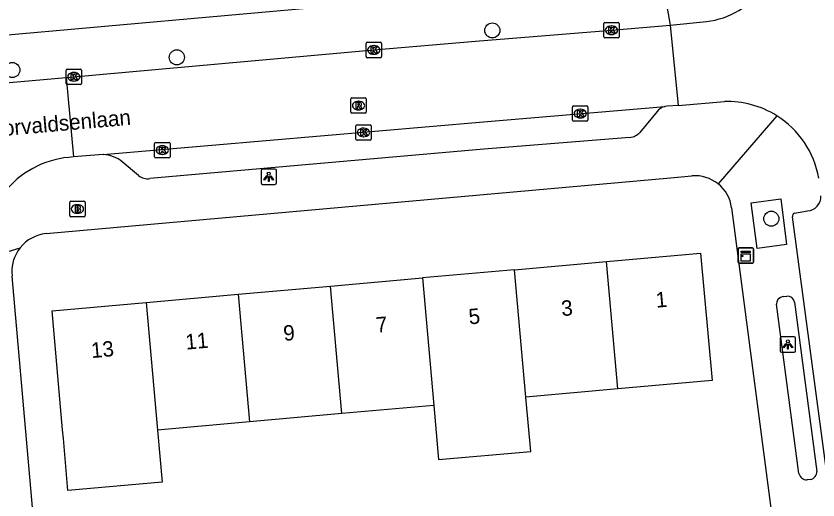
# Model space of a CAD drawing. Extents: x 160557 to 161245, y 385330 to 386505.
# Drawn here: x 161072.6 to 161124.6, y 385604 to 385635.4 of the extents above; entities that cross this region are included whole.
import ezdxf

# ---------------------------------------------------------------- set-up
doc = ezdxf.new("R2010")
doc.units = 0
for name, color, linetype in [('IMGEO_Boom', 7, 'Continuous'), ('IMGEO_Brandkraan', 7, 'Continuous'), ('IMGEO_Kast', 7, 'Continuous'), ('IMGEO_Kolk', 7, 'Continuous'), ('IMGEO_Lichtpunt', 7, 'Continuous'), ('IMGEO_Openbare_ruimte_label', 7, 'Continuous'), ('IMGEO_Pand', 7, 'Continuous'), ('IMGEO_Pand_nummerreeks', 7, 'Continuous'), ('IMGEO_Rijbaan_lokaal_open', 7, 'Continuous'), ('IMGEO_Rioolput', 7, 'Continuous'), ('IMGEO_Voetpad_open', 7, 'Continuous')]:
    doc.layers.add(name, color=color, linetype=linetype)

msp = doc.modelspace()

# ---------------------------------------------------------------- linework, layer by layer
at = {"layer": 'IMGEO_Boom'}
for centre in [(161103.502, 385634.492), (161083.027, 385632.744), (161072.352, 385631.921), (161121.612, 385622.273)]:
    msp.add_circle(centre, 0.489, dxfattribs=at)
at = {"layer": 'IMGEO_Brandkraan'}
for p, q in [((161076.071, 385622.476), (161076.071, 385623.328)), ((161076.146, 385623.402), (161076.998, 385623.402)), ((161077.072, 385623.328), (161077.072, 385622.476)), ((161076.559, 385623.182), (161076.584, 385623.182)), ((161076.998, 385622.402), (161076.146, 385622.402)), ((161076.582, 385622.622), (161076.557, 385622.622))]:
    msp.add_line(p, q, dxfattribs=at)
for points in [[(161076.071, 385622.476), (161076.071, 385623.328)], [(161076.146, 385623.402), (161076.998, 385623.402)], [(161077.072, 385623.328), (161077.072, 385622.476)], [(161076.419, 385623.102), (161076.419, 385622.702), (161076.632, 385622.702)], [(161076.65, 385623.102), (161076.419, 385623.102)], [(161076.598, 385623.021), (161076.544, 385623.021), (161076.544, 385622.945)], [(161076.544, 385622.945), (161076.597, 385622.945)], [(161076.606, 385622.869), (161076.544, 385622.869), (161076.544, 385622.788)], [(161076.998, 385622.402), (161076.146, 385622.402)], [(161076.544, 385622.788), (161076.606, 385622.788)]]:
    msp.add_lwpolyline(points, dxfattribs=at)
for centre, radius, start, end in [((161076.148, 385623.326), 0.0765, 91.552, 178.448), ((161076.148, 385623.326), 0.0765, 91.552, 178.448), ((161076.996, 385623.326), 0.0765, 1.552, 88.448), ((161076.996, 385623.326), 0.0765, 1.552, 88.448), ((161076.599, 385622.983), 0.0379, 267.8285, 90.9355), ((161076.607, 385622.828), 0.0404, 269.8759, 90.5077), ((161076.654, 385622.957), 0.145, 59.4692, 91.5367), ((161076.679, 385623.004), 0.0922, 285.5137, 58.1501), ((161076.684, 385622.812), 0.105, 301.3115, 78.989), ((161076.148, 385622.478), 0.0765, 181.552, 268.448), ((161076.148, 385622.478), 0.0765, 181.552, 268.448), ((161076.638, 385622.953), 0.251, 268.6676, 293.5347), ((161076.996, 385622.478), 0.0765, 271.552, 358.448), ((161076.996, 385622.478), 0.0765, 271.552, 358.448)]:
    msp.add_arc(centre, radius, start, end, dxfattribs=at)
for centre, major_axis, ratio, start_param, end_param in [((161076.558, 385622.902), (-0.387, 0.002), 0.722429, 4.712389, 7.853982), ((161076.583, 385622.902), (-0.39, 0.002), 0.717154, 1.570796, 4.712389)]:
    msp.add_ellipse(centre, major_axis=major_axis, ratio=ratio, start_param=start_param, end_param=end_param, dxfattribs=at)
at = {"layer": 'IMGEO_Kast'}
for p, q in [((161119.451, 385619.458), (161119.451, 385620.299)), ((161119.451, 385620.299), (161119.451, 385619.458)), ((161119.526, 385620.383), (161120.367, 385620.383)), ((161120.367, 385620.383), (161119.526, 385620.383)), ((161120.451, 385620.308), (161120.451, 385619.467)), ((161120.451, 385619.467), (161120.451, 385620.308)), ((161120.376, 385619.383), (161119.535, 385619.383)), ((161119.535, 385619.383), (161120.376, 385619.383))]:
    msp.add_line(p, q, dxfattribs=at)
for points in [[(161119.646, 385620.173), (161120.246, 385620.173), (161120.246, 385620.088), (161119.646, 385620.088), (161119.646, 385620.173)], [(161119.646, 385619.998), (161120.246, 385619.998), (161120.246, 385619.509), (161119.646, 385619.509), (161119.646, 385619.998)]]:
    msp.add_lwpolyline(points, dxfattribs=at)
msp.add_circle((161119.73, 385619.847), 0.0377, dxfattribs=at)
for centre, start, end in [((161119.529, 385620.305), 92.4484, 184.2845), ((161119.529, 385620.305), 92.4484, 184.2845), ((161120.373, 385620.305), 2.4484, 94.2845), ((161120.373, 385620.305), 2.4484, 94.2845), ((161119.529, 385619.461), 182.4484, 274.2845), ((161119.529, 385619.461), 182.4484, 274.2845), ((161120.373, 385619.461), 272.4484, 4.2845), ((161120.373, 385619.461), 272.4484, 4.2845)]:
    msp.add_arc(centre, 0.0779, start, end, dxfattribs=at)
at = {"layer": 'IMGEO_Kolk'}
for p, q in [((161110.736, 385634.08), (161110.736, 385634.932)), ((161110.811, 385635.006), (161111.663, 385635.006)), ((161111.224, 385634.786), (161111.249, 385634.786)), ((161111.737, 385634.932), (161111.737, 385634.08)), ((161111.663, 385634.006), (161110.811, 385634.006)), ((161111.247, 385634.226), (161111.222, 385634.226)), ((161095.31, 385632.797), (161095.31, 385633.649)), ((161095.385, 385633.723), (161096.237, 385633.723)), ((161095.798, 385633.503), (161095.823, 385633.503)), ((161096.311, 385633.649), (161096.311, 385632.797)), ((161096.237, 385632.723), (161095.385, 385632.723)), ((161095.821, 385632.943), (161095.796, 385632.943)), ((161075.842, 385631.056), (161075.842, 385631.908)), ((161075.917, 385631.982), (161076.769, 385631.982)), ((161076.33, 385631.762), (161076.355, 385631.762)), ((161076.843, 385631.908), (161076.843, 385631.056)), ((161076.353, 385631.202), (161076.328, 385631.202)), ((161076.769, 385630.982), (161075.917, 385630.982)), ((161108.785, 385629.594), (161109.637, 385629.594)), ((161108.71, 385628.668), (161108.71, 385629.52)), ((161109.198, 385629.374), (161109.223, 385629.374)), ((161109.711, 385629.52), (161109.711, 385628.668)), ((161109.637, 385628.594), (161108.785, 385628.594)), ((161109.221, 385628.814), (161109.196, 385628.814)), ((161094.647, 385627.441), (161094.647, 385628.293)), ((161094.722, 385628.367), (161095.574, 385628.367)), ((161095.135, 385628.147), (161095.16, 385628.147)), ((161095.648, 385628.293), (161095.648, 385627.441)), ((161095.158, 385627.587), (161095.133, 385627.587)), ((161081.582, 385626.297), (161081.582, 385627.149)), ((161081.657, 385627.223), (161082.509, 385627.223)), ((161082.07, 385627.003), (161082.095, 385627.003)), ((161082.583, 385627.149), (161082.583, 385626.297)), ((161095.574, 385627.367), (161094.722, 385627.367)), ((161082.509, 385626.223), (161081.657, 385626.223)), ((161082.093, 385626.443), (161082.068, 385626.443))]:
    msp.add_line(p, q, dxfattribs=at)
for points in [[(161110.736, 385634.08), (161110.736, 385634.932)], [(161110.811, 385635.006), (161111.663, 385635.006)], [(161111.737, 385634.932), (161111.737, 385634.08)], [(161111.057, 385634.706), (161111.18, 385634.706), (161111.18, 385634.555), (161111.31, 385634.706), (161111.474, 385634.706), (161111.328, 385634.555), (161111.481, 385634.306), (161111.329, 385634.306), (161111.244, 385634.47), (161111.18, 385634.403), (161111.18, 385634.306), (161111.057, 385634.306), (161111.057, 385634.706)], [(161111.663, 385634.006), (161110.811, 385634.006)], [(161095.31, 385632.797), (161095.31, 385633.649)], [(161095.385, 385633.723), (161096.237, 385633.723)], [(161095.631, 385633.423), (161095.754, 385633.423), (161095.754, 385633.272), (161095.884, 385633.423), (161096.048, 385633.423), (161095.902, 385633.272), (161096.055, 385633.023), (161095.903, 385633.023), (161095.818, 385633.187), (161095.754, 385633.12), (161095.754, 385633.023), (161095.631, 385633.023), (161095.631, 385633.423)], [(161096.311, 385633.649), (161096.311, 385632.797)], [(161096.237, 385632.723), (161095.385, 385632.723)], [(161075.842, 385631.056), (161075.842, 385631.908)], [(161075.917, 385631.982), (161076.769, 385631.982)], [(161076.163, 385631.682), (161076.286, 385631.682), (161076.286, 385631.531), (161076.416, 385631.682), (161076.58, 385631.682), (161076.434, 385631.531), (161076.587, 385631.282), (161076.435, 385631.282), (161076.35, 385631.446), (161076.286, 385631.379), (161076.286, 385631.282), (161076.163, 385631.282), (161076.163, 385631.682)], [(161076.843, 385631.908), (161076.843, 385631.056)], [(161076.769, 385630.982), (161075.917, 385630.982)], [(161108.785, 385629.594), (161109.637, 385629.594)], [(161108.71, 385628.668), (161108.71, 385629.52)], [(161109.031, 385629.294), (161109.154, 385629.294), (161109.154, 385629.143), (161109.284, 385629.294), (161109.448, 385629.294), (161109.302, 385629.143), (161109.455, 385628.894), (161109.303, 385628.894), (161109.218, 385629.058), (161109.154, 385628.991), (161109.154, 385628.894), (161109.031, 385628.894), (161109.031, 385629.294)], [(161109.711, 385629.52), (161109.711, 385628.668)], [(161109.637, 385628.594), (161108.785, 385628.594)], [(161094.647, 385627.441), (161094.647, 385628.293)], [(161094.722, 385628.367), (161095.574, 385628.367)], [(161094.968, 385628.067), (161095.091, 385628.067), (161095.091, 385627.916), (161095.221, 385628.067), (161095.385, 385628.067), (161095.239, 385627.916), (161095.392, 385627.667), (161095.24, 385627.667), (161095.155, 385627.831), (161095.091, 385627.764), (161095.091, 385627.667), (161094.968, 385627.667), (161094.968, 385628.067)], [(161095.648, 385628.293), (161095.648, 385627.441)], [(161081.582, 385626.297), (161081.582, 385627.149)], [(161081.657, 385627.223), (161082.509, 385627.223)], [(161082.583, 385627.149), (161082.583, 385626.297)], [(161095.574, 385627.367), (161094.722, 385627.367)], [(161081.903, 385626.923), (161082.026, 385626.923), (161082.026, 385626.772), (161082.156, 385626.923), (161082.32, 385626.923), (161082.174, 385626.772), (161082.327, 385626.523), (161082.175, 385626.523), (161082.09, 385626.687), (161082.026, 385626.62), (161082.026, 385626.523), (161081.903, 385626.523), (161081.903, 385626.923)], [(161082.509, 385626.223), (161081.657, 385626.223)]]:
    msp.add_lwpolyline(points, dxfattribs=at)
for centre, start, end in [((161110.813, 385634.93), 91.552, 178.448), ((161110.813, 385634.93), 91.552, 178.448), ((161111.661, 385634.93), 1.552, 88.448), ((161111.661, 385634.93), 1.552, 88.448), ((161110.813, 385634.082), 181.552, 268.448), ((161110.813, 385634.082), 181.552, 268.448), ((161111.661, 385634.082), 271.552, 358.448), ((161111.661, 385634.082), 271.552, 358.448), ((161095.387, 385633.647), 91.552, 178.448), ((161095.387, 385633.647), 91.552, 178.448), ((161096.235, 385633.647), 1.552, 88.448), ((161096.235, 385633.647), 1.552, 88.448), ((161095.387, 385632.799), 181.552, 268.448), ((161095.387, 385632.799), 181.552, 268.448), ((161096.235, 385632.799), 271.552, 358.448), ((161096.235, 385632.799), 271.552, 358.448), ((161075.919, 385631.906), 91.552, 178.448), ((161075.919, 385631.906), 91.552, 178.448), ((161076.767, 385631.906), 1.552, 88.448), ((161076.767, 385631.906), 1.552, 88.448), ((161075.919, 385631.058), 181.552, 268.448), ((161075.919, 385631.058), 181.552, 268.448), ((161076.767, 385631.058), 271.552, 358.448), ((161076.767, 385631.058), 271.552, 358.448), ((161108.787, 385629.518), 91.552, 178.448), ((161108.787, 385629.518), 91.552, 178.448), ((161109.635, 385629.518), 1.552, 88.448), ((161109.635, 385629.518), 1.552, 88.448), ((161108.787, 385628.67), 181.552, 268.448), ((161108.787, 385628.67), 181.552, 268.448), ((161109.635, 385628.67), 271.552, 358.448), ((161109.635, 385628.67), 271.552, 358.448), ((161094.724, 385628.291), 91.552, 178.448), ((161094.724, 385628.291), 91.552, 178.448), ((161095.572, 385628.291), 1.552, 88.448), ((161095.572, 385628.291), 1.552, 88.448), ((161081.659, 385627.147), 91.552, 178.448), ((161081.659, 385627.147), 91.552, 178.448), ((161082.507, 385627.147), 1.552, 88.448), ((161082.507, 385627.147), 1.552, 88.448), ((161094.724, 385627.443), 181.552, 268.448), ((161094.724, 385627.443), 181.552, 268.448), ((161095.572, 385627.443), 271.552, 358.448), ((161095.572, 385627.443), 271.552, 358.448), ((161081.659, 385626.299), 181.552, 268.448), ((161081.659, 385626.299), 181.552, 268.448), ((161082.507, 385626.299), 271.552, 358.448), ((161082.507, 385626.299), 271.552, 358.448)]:
    msp.add_arc(centre, 0.0765, start, end, dxfattribs=at)
for centre, major_axis, ratio, start_param, end_param in [((161111.223, 385634.506), (-0.387, 0.002), 0.722429, 4.712389, 7.853982), ((161111.248, 385634.506), (-0.39, 0.002), 0.717154, 1.570796, 4.712389), ((161095.797, 385633.223), (-0.387, 0.002), 0.722429, 4.712389, 7.853982), ((161095.822, 385633.223), (-0.39, 0.002), 0.717154, 1.570796, 4.712389), ((161076.329, 385631.482), (-0.387, 0.002), 0.722429, 4.712389, 7.853982), ((161076.354, 385631.482), (-0.39, 0.002), 0.717154, 1.570796, 4.712389), ((161109.197, 385629.094), (-0.387, 0.002), 0.722429, 4.712389, 7.853982), ((161109.222, 385629.094), (-0.39, 0.002), 0.717154, 1.570796, 4.712389), ((161095.134, 385627.867), (-0.387, 0.002), 0.722429, 4.712389, 7.853982), ((161095.159, 385627.867), (-0.39, 0.002), 0.717154, 1.570796, 4.712389), ((161082.069, 385626.723), (-0.387, 0.002), 0.722429, 4.712389, 7.853982), ((161082.094, 385626.723), (-0.39, 0.002), 0.717154, 1.570796, 4.712389)]:
    msp.add_ellipse(centre, major_axis=major_axis, ratio=ratio, start_param=start_param, end_param=end_param, dxfattribs=at)
at = {"layer": 'IMGEO_Lichtpunt'}
for p, q in [((161089.397, 385625.497), (161088.589, 385625.497)), ((161089.397, 385625.497), (161088.589, 385625.497)), ((161088.495, 385625.402), (161088.495, 385624.595)), ((161088.495, 385625.402), (161088.495, 385624.595)), ((161089.491, 385624.595), (161089.491, 385625.402)), ((161089.491, 385624.595), (161089.491, 385625.402)), ((161088.589, 385624.501), (161089.397, 385624.501)), ((161088.589, 385624.501), (161089.397, 385624.501)), ((161122.189, 385614.511), (161122.189, 385613.704)), ((161122.189, 385614.511), (161122.189, 385613.704)), ((161123.091, 385614.606), (161122.283, 385614.606)), ((161123.091, 385614.606), (161122.283, 385614.606)), ((161123.185, 385613.704), (161123.185, 385614.511)), ((161123.185, 385613.704), (161123.185, 385614.511)), ((161122.283, 385613.61), (161123.091, 385613.61)), ((161122.283, 385613.61), (161123.091, 385613.61))]:
    msp.add_line(p, q, dxfattribs=at)
for points in [[(161088.869, 385625.066), (161088.908, 385625.038), (161088.72, 385624.776), (161088.682, 385624.803), (161088.869, 385625.066)], [(161088.971, 385625.018), (161089.018, 385625.018), (161089.018, 385624.696), (161088.971, 385624.696), (161088.971, 385625.018)], [(161089.081, 385625.038), (161089.119, 385625.065), (161089.306, 385624.803), (161089.267, 385624.775), (161089.081, 385625.038)], [(161122.563, 385614.175), (161122.602, 385614.147), (161122.414, 385613.885), (161122.376, 385613.912), (161122.563, 385614.175)], [(161122.665, 385614.127), (161122.712, 385614.127), (161122.712, 385613.805), (161122.665, 385613.805), (161122.665, 385614.127)], [(161122.775, 385614.147), (161122.813, 385614.174), (161123, 385613.912), (161122.961, 385613.884), (161122.775, 385614.147)]]:
    msp.add_lwpolyline(points, dxfattribs=at)
for centre in [(161088.994, 385625.2), (161122.688, 385614.309)]:
    msp.add_circle(centre, 0.0994, dxfattribs=at)
for centre, start, end in [((161088.589, 385625.402), 90, 180), ((161088.589, 385625.402), 90, 180), ((161089.397, 385625.402), 0, 90), ((161089.397, 385625.402), 0, 90), ((161088.589, 385624.595), 180, 270), ((161088.589, 385624.595), 180, 270), ((161089.397, 385624.595), 270, 0), ((161089.397, 385624.595), 270, 360), ((161122.283, 385614.511), 90, 180), ((161122.283, 385614.511), 90, 180), ((161123.091, 385614.511), 0, 90), ((161123.091, 385614.511), 0, 90), ((161122.283, 385613.704), 180, 270), ((161122.283, 385613.704), 180, 270), ((161123.091, 385613.704), 270, 0), ((161123.091, 385613.704), 270, 360)]:
    msp.add_arc(centre, 0.0946, start, end, dxfattribs=at)
at = {"layer": 'IMGEO_Pand'}
for points in [[(161110.918, 385619.497), (161117.024, 385620.041), (161117.763, 385611.765), (161111.657, 385611.22)], [(161104.942, 385618.964), (161110.918, 385619.497)], [(161111.657, 385611.22), (161110.918, 385619.497)], [(161104.942, 385618.964), (161098.966, 385618.431)], [(161105.681, 385610.686), (161104.942, 385618.964)], [(161092.989, 385617.899), (161098.966, 385618.431)], [(161098.966, 385618.431), (161099.705, 385610.152)], [(161087.013, 385617.366), (161092.989, 385617.899)], [(161093.728, 385609.619), (161092.989, 385617.899)], [(161081.037, 385616.833), (161087.013, 385617.366)], [(161087.013, 385617.366), (161087.752, 385609.085)], [(161081.776, 385608.551), (161082.077, 385605.183), (161075.957, 385604.636), (161075.661, 385608.005), (161075.611, 385608.572), (161074.933, 385616.289), (161081.037, 385616.833)], [(161081.037, 385616.833), (161081.776, 385608.551)], [(161111.657, 385611.22), (161105.681, 385610.686)], [(161099.705, 385610.152), (161100.019, 385606.633), (161105.995, 385607.167), (161105.681, 385610.686)], [(161099.705, 385610.152), (161093.728, 385609.619)], [(161093.728, 385609.619), (161087.752, 385609.085)], [(161087.752, 385609.085), (161081.776, 385608.551)]]:
    msp.add_lwpolyline(points, dxfattribs=at)
at = {"layer": 'IMGEO_Rijbaan_lokaal_open'}
for points in [[(161075.852, 385631.439), (161095.811, 385633.223), (161102.409, 385633.794), (161111.237, 385634.506), (161115.047, 385634.843)], [(161115.047, 385634.843), (161117.413, 385635.068)], [(161115.047, 385634.843), (161115.569, 385629.617)], [(161056.224, 385629.703), (161075.852, 385631.439)], [(161075.852, 385631.439), (161076.316, 385626.277)], [(161115.569, 385629.617), (161114.846, 385629.57), (161114.704, 385629.548)], [(161115.569, 385629.617), (161118.563, 385629.877)], [(161078.255, 385626.442), (161102.937, 385628.566), (161114.704, 385629.548)], [(161078.255, 385626.442), (161076.316, 385626.277)]]:
    msp.add_lwpolyline(points, dxfattribs=at)
for centre, radius, start, end in [((161116.766, 385640.374), 5.345, 276.9536, 12.2089), ((161118.753, 385623.845), 6.035, 57.8747, 91.8035), ((161118.758, 385623.85), 6.028, 10.0214, 57.8916), ((161076.614, 385620.147), 6.138, 92.787, 184.399)]:
    msp.add_arc(centre, radius, start, end, dxfattribs=at)
at = {"layer": 'IMGEO_Rioolput'}
for p, q in [((161094.392, 385630.117), (161095.244, 385630.117)), ((161094.317, 385629.191), (161094.317, 385630.043)), ((161094.805, 385629.897), (161094.83, 385629.897)), ((161095.318, 385630.043), (161095.318, 385629.191)), ((161095.244, 385629.117), (161094.392, 385629.117)), ((161094.828, 385629.337), (161094.803, 385629.337))]:
    msp.add_line(p, q, dxfattribs=at)
for points in [[(161094.392, 385630.117), (161095.244, 385630.117)], [(161094.317, 385629.191), (161094.317, 385630.043)], [(161094.906, 385629.815), (161094.654, 385629.817), (161094.654, 385629.417)], [(161094.654, 385629.417), (161094.778, 385629.417), (161094.778, 385629.579), (161094.789, 385629.579)], [(161094.832, 385629.736), (161094.778, 385629.736), (161094.778, 385629.655)], [(161094.778, 385629.655), (161094.83, 385629.655)], [(161095.318, 385630.043), (161095.318, 385629.191)], [(161095.244, 385629.117), (161094.392, 385629.117)], [(161094.836, 385629.55), (161094.907, 385629.417), (161095.047, 385629.417), (161094.982, 385629.543)]]:
    msp.add_lwpolyline(points, dxfattribs=at)
for centre, radius, start, end in [((161094.394, 385630.041), 0.0765, 91.552, 178.448), ((161094.394, 385630.041), 0.0765, 91.552, 178.448), ((161095.242, 385630.041), 0.0765, 1.552, 88.448), ((161095.242, 385630.041), 0.0765, 1.552, 88.448), ((161094.788, 385629.526), 0.0533, 26.0293, 88.6989), ((161094.814, 385629.844), 0.19, 274.7715, 282.9687), ((161094.838, 385629.64), 0.0964, 77.0061, 93.1865), ((161094.852, 385629.697), 0.0378, 276.6634, 79.6772), ((161094.905, 385629.705), 0.109, 350.3612, 89.416), ((161094.903, 385629.705), 0.112, 277.5842, 350.9817), ((161094.887, 385629.49), 0.108, 29.5134, 73.7905), ((161094.394, 385629.193), 0.0765, 181.552, 268.448), ((161094.394, 385629.193), 0.0765, 181.552, 268.448), ((161095.242, 385629.193), 0.0765, 271.552, 358.448), ((161095.242, 385629.193), 0.0765, 271.552, 358.448)]:
    msp.add_arc(centre, radius, start, end, dxfattribs=at)
for centre, major_axis, ratio, start_param, end_param in [((161094.804, 385629.617), (-0.387, 0.002), 0.722429, 4.712389, 7.853982), ((161094.829, 385629.617), (-0.39, 0.002), 0.717154, 1.570796, 4.712389)]:
    msp.add_ellipse(centre, major_axis=major_axis, ratio=ratio, start_param=start_param, end_param=end_param, dxfattribs=at)
at = {"layer": 'IMGEO_Voetpad_open'}
for points in [[(161113.833, 385641.697), (161113.554, 385638.574), (161109.428, 385637.533), (161055.034, 385632.68)], [(161113.833, 385641.697), (161115.047, 385634.843)], [(161114.194, 385629.219), (161113.08, 385627.872)], [(161121.962, 385628.956), (161118.163, 385624.532)], [(161112.431, 385627.546), (161102.952, 385626.783), (161081.278, 385624.873)], [(161080.542, 385625.072), (161079.487, 385625.959)], [(161074.54, 385621.302), (161115.074, 385624.924), (161116.463, 385625.048)], [(161120.692, 385620.332), (161120.299, 385623.308), (161122.231, 385623.555), (161122.605, 385620.601), (161120.692, 385620.332)], [(161119.032, 385622.982), (161122.332, 385597.715)], [(161129.312, 385574.75), (161125.357, 385604.603), (161122.98, 385622.395)], [(161123.112, 385622.627), (161123.954, 385622.773)], [(161070.495, 385619.676), (161072.855, 385620.39)], [(161074.543, 385593.446), (161072.34, 385618.545)], [(161122.375, 385617.22), (161122.616, 385617.251)], [(161123.408, 385605.729), (161121.945, 385616.729)], [(161123.109, 385616.854), (161124.576, 385605.873)], [(161124.151, 385605.346), (161123.936, 385605.321)]]:
    msp.add_lwpolyline(points, dxfattribs=at)
for centre, radius, start, end in [((161114.904, 385628.678), 0.893, 102.9568, 142.6952), ((161112.303, 385628.61), 1.071, 276.8542, 316.4875), ((161078.12, 385624.284), 2.162, 50.7755, 86.4096), ((161081.152, 385625.869), 1.004, 232.5498, 277.1905), ((161116.673, 385622.683), 2.375, 51.1474, 95.0834), ((161116.675, 385622.679), 2.376, 7.3205, 51.2334), ((161123.889, 385623.706), 0.936, 273.9981, 3.1623), ((161123.182, 385622.434), 0.205, 109.8277, 190.8956), ((161074.775, 385618.856), 2.457, 95.4806, 141.368), ((161074.773, 385618.86), 2.453, 141.4209, 187.3868), ((161122.434, 385616.734), 0.489, 96.9545, 180.6241), ((161122.644, 385616.781), 0.471, 8.9381, 93.3748), ((161123.907, 385605.83), 0.509, 191.3943, 273.2172), ((161124.058, 385605.856), 0.518, 280.34, 1.891)]:
    msp.add_arc(centre, radius, start, end, dxfattribs=at)

# ---------------------------------------------------------------- texts
at = {"layer": 'IMGEO_Openbare_ruimte_label'}
msp.add_text('Thorvaldsenlaan', height=1, rotation=5.0492, dxfattribs=at).set_placement((161070.226, 385627.503))
at = {"layer": 'IMGEO_Pand_nummerreeks'}
for s, rotation, p in [('1', 5.0939, (161114.148, 385616.491)), ('3', 5.0939, (161108.021, 385615.945)), ('5', 5.0936, (161102.008, 385615.409)), ('7', 5.0939, (161095.995, 385614.873)), ('9', 5.0939, (161089.982, 385614.337)), ('11', 5.0939, (161083.625, 385613.77)), ('13', 5.0936, (161077.498, 385613.224))]:
    msp.add_text(s, height=1, rotation=rotation, dxfattribs=at).set_placement(p)

doc.saveas('drawing.dxf')
